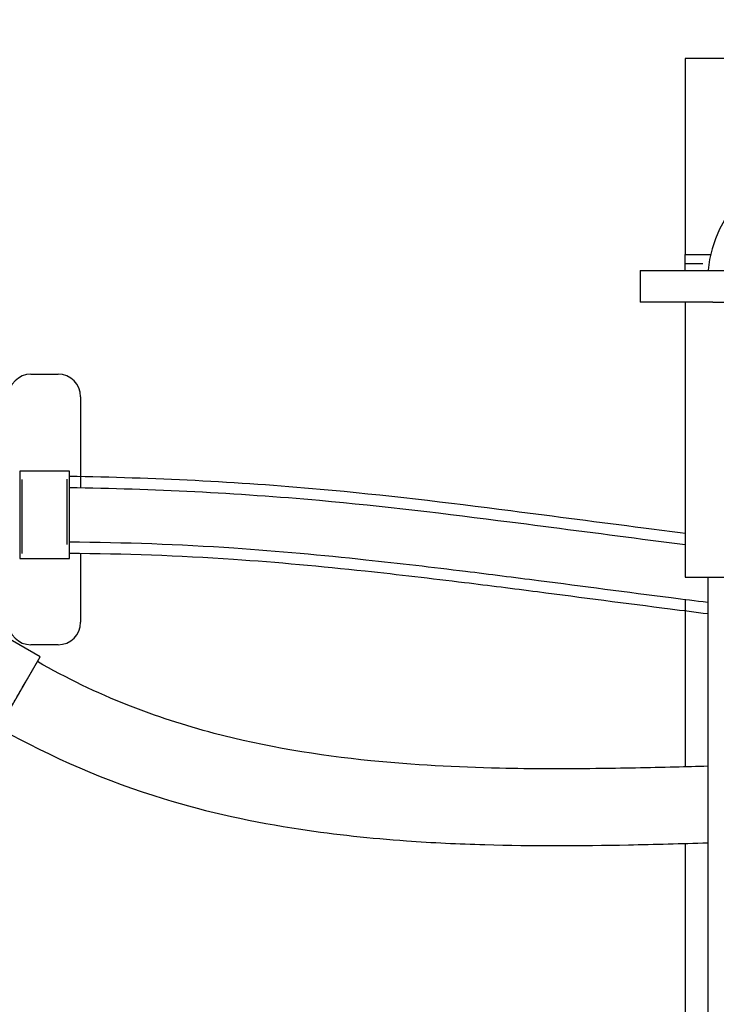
# Model space of a CAD drawing. Header units: inches. Extents: x 0 to 29700, y -16 to 21000.
# Tile 316 of 376: x 19860 to 20015, y 15839 to 16057. Entities that reach past the tile are written whole.
import ezdxf

# ---------------------------------------------------------------- set-up
doc = ezdxf.new("R2010")
doc.units = ezdxf.units.IN
doc.layers.add('254', color=7, linetype='Continuous', true_color=0xffffff)
doc.styles.add('latin_extended', font='simplex.shx')
doc.dimstyles.get("Standard").update_dxf_attribs({"dimtxt": 0.18, "dimasz": 0.18, "dimexe": 0.18, "dimexo": 0.0625, "dimgap": 0.09, "dimtad": 0, "dimtih": 1, "dimtoh": 1, "dimdec": 4, "dimzin": 0, "dimdsep": 46, "dimtxsty": 'Standard', "dimcen": 0.09, "dimadec": 0, "dimazin": 0, "dimtfac": 1, "dimtdec": 4, "dimtofl": 0, "dimtmove": 0, "dimatfit": 3, "dimfxl": 1, "dimtolj": 1, "dimtzin": 0, "dimarcsym": 0})

# ---------------------------------------------------------------- blocks, each defined once
blk = doc.blocks.new('_U5')
at = {"layer": '254', "color": 3, "linetype": 'Continuous', "lineweight": 13, "transparency": 16777216}
for p, q in [((27220.43, 17368.72), (27220.43, 13173.69)), ((18363.86, 15513.19), (18363.86, 13173.69)), ((18538.86, 13223.69), (27045.43, 13223.69))]:
    blk.add_line(p, q, dxfattribs=at)
at = {"layer": '254', "color": 3, "transparency": 16777216}
for points in [[(18538.86, 13252.86), (18538.86, 13194.52), (18363.86, 13223.69)], [(27045.43, 13194.52), (27045.43, 13252.86), (27220.43, 13223.69)]]:
    blk.add_solid(points, dxfattribs=at)
at = {"layer": 'Defpoints', "color": 0, "transparency": 16777216}
for p in [(27220.43, 17418.72), (18363.86, 15563.19), (27220.43, 13223.69)]:
    blk.add_point(p, dxfattribs=at)
at = {"layer": '254', "color": 2, "lineweight": 13, "transparency": 16777216, "insert": (22483.81, 13486.19), "char_height": 175, "attachment_point": 1, "style": 'latin_extended'}
blk.add_mtext('\\A1;8857', dxfattribs=at)

msp = doc.modelspace()

# ---------------------------------------------------------------- linework, layer by layer
at = {"layer": '254', "color": 2, "linetype": 'Continuous', "lineweight": 25}
for p, q in [((20193.541, 16048.694), (20007.86, 16048.694)), ((20007.86, 16048.694), (20007.86, 16005.194)), ((20007.813, 16005.194), (20013.473, 16005.194)), ((20007.86, 16001.694), (20007.86, 16005.194)), ((19997.86, 16001.694), (19997.86, 15994.694)), ((19997.86, 16001.694), (20013.97, 16001.694)), ((20007.86, 16003.194), (20011.764, 16003.194)), ((20013.97, 16001.694), (20091.751, 16001.694)), ((20013.97, 15994.694), (19997.86, 15994.694)), ((20007.86, 15994.694), (20007.86, 15933.694)), ((20013.97, 15994.694), (20039.005, 15994.694)), ((19862.86, 15978.694), (19868.86, 15978.694)), ((19873.86, 15973.694), (19873.86, 15953.384)), ((19871.36, 15957.214), (19860.36, 15957.214)), ((19860.36, 15957.214), (19860.36, 15937.814)), ((19871.36, 15937.814), (19871.36, 15957.214)), ((19860.86, 15955.335), (19860.86, 15938.939)), ((19870.86, 15940.904), (19870.86, 15955.425)), ((19873.86, 15938.922), (19873.86, 15923.694)), ((19860.36, 15937.814), (19871.36, 15937.814)), ((20007.86, 15933.694), (20097.86, 15933.694)), ((20012.86, 15933.694), (20012.86, 15703.694)), ((20007.86, 15928.798), (20007.86, 15891.627)), ((19864.884, 15916.002), (19855.357, 15921.502)), ((19868.86, 15918.694), (19862.86, 15918.694)), ((19855.184, 15899.201), (19864.884, 15916.002)), ((20007.86, 15874.649), (20007.86, 15798.692))]:
    msp.add_line(p, q, dxfattribs=at)
for centre, radius, start, end in [((20037.86, 15999.694), 25, 90, 175.27855), ((19862.86, 15973.694), 5, 90, 180), ((19868.86, 15973.694), 5, 0, 90), ((19862.86, 15923.694), 5, 180, 270), ((19868.86, 15923.694), 5, 270, 0)]:
    msp.add_arc(centre, radius, start, end, dxfattribs=at)
for points, knots in [([(20007.857, 15943.373), (20004.776, 15943.763), (19991.884, 15945.418), (19964.977, 15948.962), (19922.704, 15954.128), (19889.974, 15955.699), (19871.36, 15956.014)], [0, 0, 0, 0, 0.0680477, 0.2847963, 0.5949359, 1, 1, 1, 1]), ([(20007.855, 15940.853), (20004.693, 15941.253), (19991.733, 15942.916), (19964.776, 15946.467), (19922.584, 15951.628), (19889.923, 15953.197), (19871.36, 15953.513)], [0, 0, 0, 0, 0.0698248, 0.2863073, 0.5960388, 1, 1, 1, 1]), ([(19871.361, 15941.514), (19883.553, 15941.418), (19905.51, 15940.648), (19934.751, 15937.91), (19957.22, 15935.283), (19979.759, 15932.405), (19997.633, 15930.051), (20010.138, 15928.465), (20012.84, 15928.128)], [0, 0, 0, 0, 0.2560231, 0.4623986, 0.6188843, 0.7337414, 0.9425145, 1, 1, 1, 1]), ([(19871.36, 15939.014), (19883.518, 15938.917), (19905.418, 15938.147), (19934.586, 15935.413), (19957.008, 15932.791), (19979.534, 15929.912), (19997.481, 15927.549), (20010.068, 15925.954), (20012.838, 15925.609)], [0, 0, 0, 0, 0.2552918, 0.4612151, 0.6173186, 0.7320324, 0.9410533, 1, 1, 1, 1]), ([(20012.854, 15891.757), (20010.441, 15891.691), (20002.161, 15891.471), (19986.783, 15891.142), (19964.282, 15891.16), (19935.94, 15892.615), (19908.203, 15897.148), (19883.48, 15905.11), (19870.771, 15911.26), (19864.282, 15914.963)], [0, 0, 0, 0, 0.047559, 0.1632019, 0.3031971, 0.4912453, 0.722436, 0.8543858, 1, 1, 1, 1]), ([(19855.785, 15900.24), (19867.505, 15893.708), (19889.13, 15884.302), (19920.085, 15877.714), (19943.994, 15875.188), (19968.237, 15874.066), (19990.505, 15874.141), (20006.98, 15874.624), (20012.845, 15874.801)], [0, 0, 0, 0, 0.2452296, 0.4386353, 0.5850242, 0.6929883, 0.8907157, 1, 1, 1, 1])]:
    msp.add_open_spline(points, degree=3, knots=knots, dxfattribs=at)
for points, weights, knots in [([(19871.36, 15947.348), (19871.36, 15950.353), (19871.36, 15954.373), (19871.36, 15955.953), (19871.36, 15956.013), (19871.36, 15956.013), (19871.36, 15956.014), (19871.36, 15956.014)], [1.01661171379, 1.01661171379, 0.958470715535, 1.01661171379, 1.01661171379, 1.01660319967, 1.01658648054, 1.01656185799], [0, 0, 0, 0, 0, 0.9880435, 0.9880435, 0.9880435, 1, 1, 1, 1, 1]), ([(19855.892, 15900.426), (19856.229, 15901.009), (19857.407, 15903.052), (19859.52, 15906.713), (19862.244, 15911.432), (19863.713, 15913.979), (19864.31, 15915.012), (19864.281, 15914.962)], [1.01661171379, 1.01661171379, 0.958470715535, 1.01661171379, 1.01661171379, 0.973567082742, 0.998589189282, 1.01158109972], [0, 0, 0, 0, 0, 0.5375086, 0.5375086, 0.5375086, 1, 1, 1, 1, 1])]:
    msp.add_rational_spline(points, weights, degree=4, knots=knots, dxfattribs=at)
msp.add_rational_spline([(19871.361, 15939.014), (19871.36, 15939.015), (19871.36, 15940.499), (19871.36, 15944.386), (19871.36, 15947.348)], [1.01654463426, 1.01422703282, 0.960094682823, 1.01661171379, 1.01661171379], degree=4, dxfattribs=at)

# ---------------------------------------------------------------- dimensions: what is measured, and where the dimension line sits
at = {"layer": '254', "color": 2, "linetype": 'Continuous', "lineweight": 13}
dim = msp.add_linear_dim(base=(27220.427, 13223.692), p1=(18363.86, 15563.186), p2=(27220.427, 17418.716), dimstyle='Standard', override={"dimscale": 50, "dimtxt": 3.5, "dimasz": 3.5, "dimexe": 1, "dimexo": 1, "dimgap": 1.75, "dimtad": 1, "dimtih": 1, "dimtoh": 0, "dimdec": 0, "dimlfac": 1, "dimzin": 8, "dimdsep": 46, "dimlunit": 2, "dimtxsty": 'latin_extended', "dimsah": 1, "dimse1": 0, "dimse2": 0, "dimsd1": 0, "dimsd2": 0, "dimclrd": 3, "dimclre": 3, "dimclrt": 2, "dimtol": 0, "dimtm": -0.1, "dimtfac": 0.714286, "dimtdec": 3, "dimtofl": 1, "dimtmove": 0, "dimtzin": 8, "dimlwd": 13, "dimlwe": 13}, dxfattribs=at)
dim.commit()
dim.dimension.update_dxf_attribs({"geometry": '_U5', "text_midpoint": (22792.144, 13223.692), "dimtype": 160})

doc.saveas('drawing.dxf')
